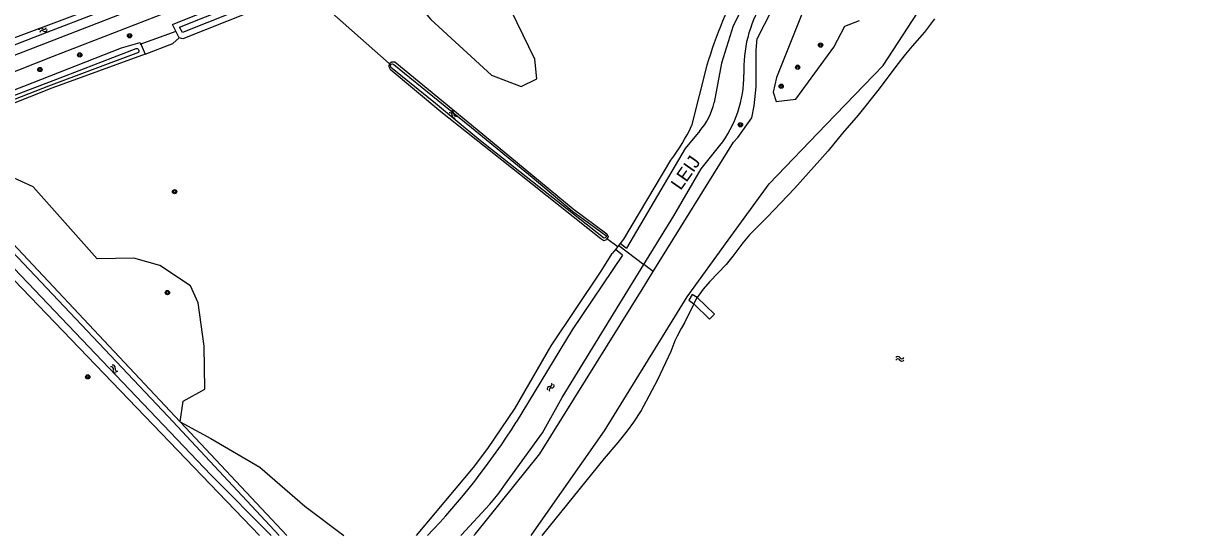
# Model space of a CAD drawing. Extents: x 135999 to 138000, y 396000 to 398501.
# Drawn here: x 136374.9 to 136593.9, y 396000 to 396096.1 of the extents above; entities that cross this region are included whole.
import ezdxf

# ---------------------------------------------------------------- set-up
doc = ezdxf.new("R2010")
doc.units = 0
for name, color, linetype in [('gg-anno-naam water', 7, 'Continuous'), ('gg-knt-bronhoudergrens', 7, 'Continuous'), ('gg-knt-verharding', 7, 'Continuous'), ('gg-kntw-bovenkant insteek waterloop', 7, 'Continuous'), ('gg-kntw-waterlijn', 7, 'Continuous'), ('gg-kwrk-duiker nz buis', 7, 'Continuous'), ('gg-kwrk-steiger', 7, 'Continuous'), ('gt-grn-groengrens', 7, 'Continuous'), ('gt-symb-boom', 7, 'Continuous'), ('gt-symb-watersymbool', 7, 'Continuous'), ('gx-grn-maaiveld', 7, 'Continuous')]:
    doc.layers.add(name, color=color, linetype=linetype)

# ---------------------------------------------------------------- blocks, each defined once
blk = doc.blocks.new('gt0-BOOM')
at = {"layer": 'gt-symb-boom'}
for radius in [0.4, 0.2]:
    blk.add_circle((0, 0), radius, dxfattribs=at)
blk = doc.blocks.new('gt0-WA')
at = {"layer": 'gt-symb-watersymbool'}
for centre, start, end in [((-0.32, 0.02), 28.0725, 151.9275), ((0.43, 0.42), 208.0725, 331.9275), ((-0.32, -0.43), 28.0725, 151.9275), ((0.43, -0.03), 208.0725, 331.9275)]:
    blk.add_arc(centre, 0.425, start, end, dxfattribs=at)

msp = doc.modelspace()

# ---------------------------------------------------------------- linework, layer by layer
at = {"layer": 'gg-knt-bronhoudergrens'}
for points in [[(136470.08, 396000), (136471.55, 396002.11), (136483.83, 396019.64), (136491.58, 396032.22), (136499.32, 396044.81), (136507, 396055.39), (136514.68, 396065.96), (136525.38, 396077.08), (136536.09, 396088.19), (136545.29, 396102.4), (136564.04, 396122.07), (136574.23, 396127.43), (136587.28, 396127.43), (136601.04, 396121.89), (136606.07, 396118.76), (136613.68, 396115.71)], [(136441.62, 396108.21), (136451.3, 396096.8), (136462.68, 396086.35), (136468.23, 396084.23), (136471.14, 396085.68), (136470.75, 396089.39), (136463.07, 396105.27), (136460.05, 396114.42)], [(136521.07, 396098.44), (136516.09, 396085.94), (136515.45, 396083.15), (136516, 396081.4), (136519.69, 396081.83), (136526.81, 396091.6), (136528.9, 396095.53), (136531.61, 396096.61)]]:
    msp.add_lwpolyline(points, dxfattribs=at)
at = {"layer": 'gg-knt-verharding'}
for points in [[(136150.12, 396000), (136168.16, 396006.95), (136204.34, 396020.78), (136241.37, 396034.76), (136259.36, 396041.72), (136295.46, 396056.06), (136352.06, 396078.69), (136380.35, 396089.85), (136422.97, 396106.4), (136436.43, 396111.76), (136473.49, 396124.66), (136503.43, 396135.33), (136521.86, 396141.57), (136533.16, 396145.71)], [(136142.25, 396000), (136161.72, 396007.52), (136192.24, 396019.11), (136219.3, 396029.53), (136248.86, 396040.66), (136275.02, 396051.02), (136333.09, 396074.22), (136364, 396086.52), (136424.25, 396109.93)]]:
    msp.add_lwpolyline(points, dxfattribs=at)
at = {"layer": 'gg-kntw-bovenkant insteek waterloop'}
for p, q in [((136520.44, 396108.85), (136512.45, 396093.24)), ((136503.03, 396088.21), (136500.14, 396076.86)), ((136360.87, 396067.6), (136404.31, 396021.32)), ((136357, 396064.74), (136419.15, 396000)), ((136500.56, 396043.5), (136498.85, 396039.93)), ((136500.56, 396043.5), (136501.2, 396044.68)), ((136498.85, 396039.93), (136498.18, 396038.82)), ((136404.31, 396021.32), (136424.32, 396000)), ((136472.1, 396000), (136472.17, 396000.08))]:
    msp.add_line(p, q, dxfattribs=at)
for points in [[(136370.46, 396092.39), (136386.17, 396098.26), (136415.76, 396110.14), (136429.32, 396115.46), (136442.76, 396120.49), (136459.65, 396127.03), (136477.25, 396133.47), (136493.99, 396139.3), (136512.54, 396145.97), (136529.57, 396152.3), (136530.05, 396152.47)], [(136138.46, 396000), (136141.91, 396001.07), (136162.75, 396009.25), (136190.8, 396019.78), (136218.85, 396030.09), (136247.23, 396040.69), (136275.03, 396051.96), (136297.31, 396061.22), (136314.08, 396068.11), (136321.56, 396071.28), (136333.53, 396075.96), (136346.55, 396081.59), (136376.91, 396093.46), (136391.26, 396098.98), (136405.94, 396104.77), (136420.84, 396110.81), (136453.1, 396122.79), (136472.55, 396129.84), (136491.9, 396136.96), (136512.8, 396144.15), (136529.85, 396150.35)], [(136404.1, 396093.38), (136402.86, 396095.84), (136437.17, 396109.7), (136438.95, 396107.61)], [(136545.66, 396096.9), (136543.81, 396094.45), (136541.5, 396091.83), (136540.22, 396090.29), (136538.61, 396088.21), (136535.34, 396083.78), (136531.38, 396078.88), (136528.47, 396075.47), (136525.77, 396072.18), (136519.43, 396065.08), (136514.3, 396059.73), (136511.03, 396056.4), (136509.79, 396054.91), (136507.89, 396052.41), (136506.64, 396050.85), (136503.6, 396047.69), (136502.35, 396046.23), (136501.2, 396044.68)], [(136508.01, 396073.77), (136508.81, 396074.68), (136511.44, 396078.37), (136511.86, 396080.6), (136512.29, 396084.16), (136512.29, 396091.05), (136512.45, 396093.24)], [(136230.61, 396026.93), (136250.77, 396034.93), (136268.05, 396041.68), (136286.14, 396048.82), (136303.84, 396056.21), (136320.63, 396062.74), (136338.6, 396070.31), (136375.02, 396084.27), (136393.33, 396091.51), (136396.8, 396092.48), (136397.71, 396090.28)], [(136498.18, 396038.82), (136497.44, 396037.44), (136497.02, 396036.54), (136496.24, 396034.55), (136493.74, 396029.22), (136492.14, 396026.13), (136490.68, 396023.5), (136489.27, 396021.3), (136488.1, 396019.68), (136486.36, 396017.5), (136483.75, 396014.47), (136472.17, 396000.08)]]:
    msp.add_lwpolyline(points, dxfattribs=at)
for centre, radius, start, end in [((136574.79, 396067.45), 74.7, 150.381, 163.8636), ((136466.69, 396092.57), 36.96, 323.1295, 334.8466)]:
    msp.add_arc(centre, radius, start, end, dxfattribs=at)
at = {"layer": 'gg-kntw-waterlijn'}
for p, q in [((136486.84, 396054.82), (136487.98, 396053.93)), ((136487.23, 396052.62), (136485.91, 396053.66))]:
    msp.add_line(p, q, dxfattribs=at)
for points in [[(136404.19, 396095.38), (136428.88, 396105.27), (136437.32, 396108.43), (136437.94, 396107.74), (136433.43, 396105.69), (136423.32, 396101.79), (136404.71, 396094.37), (136404.19, 396095.38)], [(136512.24, 396104.22), (136507.96, 396095.61), (136505.75, 396088.6), (136504.37, 396081.26)], [(136501.67, 396075.9), (136498.97, 396072.63), (136487.98, 396053.93)], [(136422.84, 396000), (136402.04, 396022.37), (136360.84, 396065.92), (136359.15, 396064.8), (136410.06, 396011.42), (136421.35, 396000)], [(136487.23, 396052.62), (136477.75, 396038.59), (136467.29, 396021.29)]]:
    msp.add_lwpolyline(points, dxfattribs=at)
for centre, radius, start, end in [((136533.63, 396087.58), 23.69, 148.754, 182.6422), ((136488.69, 396086.26), 21.27, 321.9501, 0.6088), ((136493.53, 396083.36), 11.04, 317.5227, 349.0224), ((136351.17, 396094.95), 137.52, 316.3341, 327.6136)]:
    msp.add_arc(centre, radius, start, end, dxfattribs=at)
at = {"layer": 'gg-kwrk-duiker nz buis'}
msp.add_line((136403.51, 396094.58), (136396.76, 396092.1), dxfattribs=at)
at = {"layer": 'gg-kwrk-steiger'}
for points in [[(136501.2, 396044.68), (136500.25, 396045.25), (136499.61, 396044.14), (136500.56, 396043.5)], [(136500.56, 396043.5), (136503.54, 396040.57), (136504.46, 396041.55), (136501.2, 396044.68)]]:
    msp.add_lwpolyline(points, dxfattribs=at)
at = {"layer": 'gt-grn-groengrens'}
msp.add_lwpolyline([(136397.71, 396090.28), (136402.92, 396092.28), (136404.1, 396093.38)], dxfattribs=at)
at = {"layer": 'gx-grn-maaiveld'}
for p, q in [((136428.02, 396102.23), (136443.48, 396088.54)), ((136492.97, 396049.54), (136508.01, 396073.77)), ((136487.47, 396055.6), (136496.25, 396070.4)), ((136484.3, 396055.73), (136486.35, 396054.21)), ((136486.35, 396054.21), (136485.91, 396053.66)), ((136486.35, 396054.21), (136486.51, 396054.41)), ((136486.51, 396054.41), (136486.84, 396054.82)), ((136486.51, 396054.41), (136491.22, 396050.86)), ((136486.84, 396054.82), (136487.47, 396055.6)), ((136485.91, 396053.66), (136485.28, 396052.89)), ((136492.97, 396049.54), (136491.22, 396050.86))]:
    msp.add_line(p, q, dxfattribs=at)
for points in [[(136424.75, 396101.02), (136421.19, 396099.7), (136404.79, 396093.18), (136404.1, 396093.38)], [(136357.71, 396076.64), (136381.82, 396085.88), (136396.05, 396091.38), (136396.29, 396091.36), (136396.41, 396091.26), (136396.51, 396091.11), (136396.55, 396090.92), (136396.57, 396090.75), (136396.46, 396090.6), (136379.59, 396084.29), (136358.24, 396076.01)], [(136397.71, 396090.28), (136380.27, 396083.92), (136355.3, 396074.07)], [(136443.48, 396088.54), (136443.96, 396088.86), (136444.54, 396088.83), (136459.94, 396076.14), (136477.97, 396061.32), (136484.24, 396056.59), (136484.51, 396056.03), (136484.3, 396055.73)], [(136443.48, 396088.54), (136443.4, 396087.98), (136443.69, 396087.5), (136453.17, 396079.56), (136467.88, 396067.85), (136483.15, 396055.72), (136483.68, 396055.37), (136484.14, 396055.5), (136484.3, 396055.73)], [(136470.27, 396067.25), (136477.82, 396060.87), (136484.05, 396056.34), (136484.13, 396056.17), (136484.13, 396056.04), (136483.98, 396055.86), (136483.83, 396055.82), (136483.64, 396055.86), (136460.27, 396074.28), (136452.17, 396081.02), (136444.02, 396087.63), (136443.79, 396087.89), (136443.72, 396088.21), (136443.87, 396088.44), (136444.11, 396088.48), (136444.36, 396088.34), (136452.66, 396081.62), (136458.93, 396076.57), (136470.27, 396067.25)], [(136491.22, 396050.86), (136496.85, 396060), (136501.95, 396068.77), (136505.45, 396073.15)], [(136404.31, 396021.32), (136404.89, 396025.24), (136408.93, 396027.46), (136408.77, 396035.56), (136407.65, 396043.65), (136406.23, 396046.83), (136400.51, 396050.64), (136395.59, 396052.07), (136388.77, 396051.92), (136376.76, 396065.41), (136372.39, 396067.39), (136365.51, 396068.58), (136361.53, 396068.41), (136360.87, 396067.6)], [(136448.6, 396000), (136459.29, 396012.79), (136461.94, 396016.37), (136467.07, 396023.92), (136473.85, 396035.58), (136483.19, 396049.61), (136485.28, 396052.89)], [(136456.9, 396000), (136457.03, 396000.15), (136462.32, 396005.91), (136463.91, 396007.79), (136465.61, 396010.14), (136472.22, 396019.3), (136475.92, 396025.94), (136486.7, 396043.52), (136491.22, 396050.86)], [(136459.36, 396000), (136459.67, 396000.36), (136471.74, 396015.35), (136490.87, 396046.16), (136492.97, 396049.54)], [(136404.31, 396021.32), (136410.04, 396018.25), (136419.24, 396012.86), (136427.66, 396005.55), (136434.97, 396000)]]:
    msp.add_lwpolyline(points, dxfattribs=at)

# ---------------------------------------------------------------- block references
at = {"layer": 'gt-symb-boom'}
for p in [(136394.81, 396093.74), (136524.33, 396092), (136385.47, 396090.15), (136378.02, 396087.42), (136520.04, 396087.85), (136516.95, 396084.28), (136509.31, 396077.05), (136403.26, 396064.51), (136401.9, 396045.58), (136386.98, 396029.78)]:
    msp.add_blockref('gt0-BOOM', p, dxfattribs=at)
at = {"layer": 'gt-symb-watersymbool'}
for p, rotation in [((136378.53, 396094.83), 21.28016631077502), ((136455.38, 396079.03), -38.66875373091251), ((136391.97, 396031.22), 133.865578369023), ((136473.69, 396027.78), 57.04099012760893)]:
    msp.add_blockref('gt0-WA', p, dxfattribs=dict(at, rotation=rotation))
msp.add_blockref('gt0-WA', (136539.14, 396033.16), dxfattribs=at)

# ---------------------------------------------------------------- texts
at = {"layer": 'gg-anno-naam water'}
msp.add_text('LEIJ', height=2.5, rotation=54.8953, dxfattribs=at).set_placement((136498.11, 396064.63))

doc.saveas('drawing.dxf')
